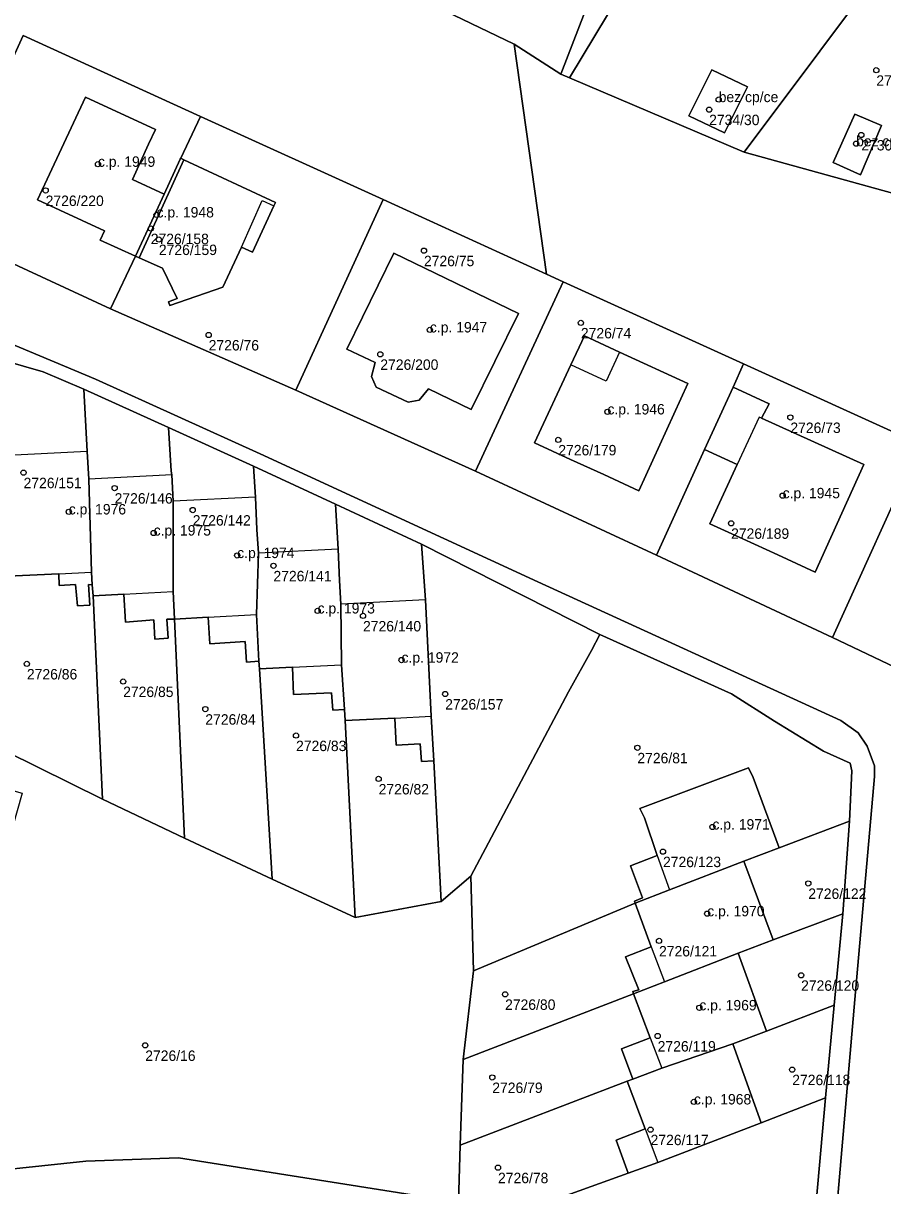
# Model space of a CAD drawing. Extents: x -878211 to -870363, y -1058464 to -1052522.
# Drawn here: x -873175.6 to -873093.1, y -1055612.8 to -1055501.2 of the extents above; entities that cross this region are included whole.
import ezdxf

# ---------------------------------------------------------------- set-up
doc = ezdxf.new("R2010")
doc.units = 0
for name, color, linetype in [('Vrstva 50', 7, 'Continuous'), ('Vrstva 51', 7, 'Continuous'), ('Vrstva 52', 7, 'Continuous')]:
    doc.layers.add(name, color=color, linetype=linetype)

msp = doc.modelspace()

# ---------------------------------------------------------------- linework, layer by layer
at = {"layer": 'Vrstva 50'}
for centre in [(-873093.74, -1055505.72994), (-873108.87, -1055508.53994), (-873109.79, -1055509.50994), (-873095.18, -1055511.93994), (-873095.68, -1055512.77994), (-873168.47, -1055514.74994), (-873173.49, -1055517.26994), (-873162.84, -1055519.60994), (-873163.4, -1055520.92994), (-873162.62, -1055521.97994), (-873137.17, -1055523.04994), (-873122.1, -1055529.97994), (-873157.84, -1055531.13994), (-873136.6, -1055530.64994), (-873141.36, -1055532.99994), (-873119.55, -1055538.51994), (-873101.99, -1055539.05994), (-873124.27, -1055541.20994), (-873175.61, -1055544.35994), (-873166.87, -1055545.83994), (-873102.73, -1055546.56994), (-873171.27, -1055548.11994), (-873159.37, -1055547.94994), (-873107.68, -1055549.21994), (-873163.12, -1055550.14994), (-873155.1, -1055552.30994), (-873151.62, -1055553.29994), (-873147.38, -1055557.62994), (-873143.02, -1055558.10994), (-873139.32, -1055562.34994), (-873175.29, -1055562.71994), (-873166.05, -1055564.40994), (-873135.13, -1055565.60994), (-873158.16, -1055567.05994), (-873149.45, -1055569.59994), (-873116.68, -1055570.76994), (-873141.52, -1055573.75994), (-873109.47, -1055578.36994), (-873114.22, -1055580.73994), (-873100.27, -1055583.78994), (-873109.97, -1055586.69994), (-873114.6, -1055589.30994), (-873100.96, -1055592.60994), (-873129.38, -1055594.43994), (-873110.73, -1055595.72994), (-873163.93, -1055599.33994), (-873114.73, -1055598.43994), (-873101.81, -1055601.66994), (-873130.61, -1055602.41994), (-873111.25, -1055604.75994), (-873115.41, -1055607.42994), (-873130.06, -1055611.07994)]:
    msp.add_circle(centre, 0.25, dxfattribs=at)
at = {"layer": 'Vrstva 51'}
for points in [[(-873051.91, -1055450.53), (-873067.57, -1055466.86), (-873079.11, -1055479.84), (-873089.09, -1055490.85), (-873106.55, -1055480.12), (-873113.02, -1055485.1), (-873113.84, -1055484.44), (-873120.07, -1055495.81), (-873124.04, -1055506.1), (-873123.2, -1055506.46), (-873109.82, -1055484.24), (-873091.89, -1055494.17), (-873075.23, -1055501.72), (-873057.95, -1055508.64), (-873042.49, -1055516.97), (-873020.16, -1055526.81), (-873007.18, -1055532.97), (-872992.96, -1055539.61), (-872985.86, -1055548.19), (-872978.91, -1055557.75)], [(-873088.25, -1055518.61), (-873106.42, -1055513.6), (-873123.2, -1055506.46), (-873124.04, -1055506.1), (-873128.51, -1055503.22), (-873125.39, -1055525.3), (-873123.79, -1055526.03), (-873106.5, -1055533.91), (-873089.54, -1055541.64)], [(-873080.61, -1055568.43), (-873097.95, -1055560.19), (-873114.84, -1055552.28), (-873132.22, -1055544.22), (-873149.48, -1055536.44), (-873167.25, -1055528.64), (-873184.07, -1055520.85), (-873190.51, -1055518.92), (-873192.47, -1055518.29), (-873194.49, -1055517.95), (-873197.56, -1055517.68), (-873198.27, -1055517.77), (-873199.63, -1055517.95), (-873201.51, -1055518.59), (-873203.35, -1055519.48), (-873205.13, -1055520.51), (-873208.5, -1055522.72), (-873210.27, -1055523.82), (-873212.16, -1055524.55), (-873213.74, -1055524.41), (-873215.16, -1055523.82), (-873216.59, -1055522.3), (-873268.7, -1055571.94)], [(-873097.5, -1055614.56), (-873095.81, -1055594.95), (-873093.92, -1055573.54), (-873093.9, -1055572.51), (-873094.61, -1055570.61), (-873095.49, -1055569.34), (-873097.16, -1055568.16), (-873126.25, -1055554.83), (-873152.91, -1055542.56), (-873168.7, -1055535.39), (-873177.01, -1055531.9), (-873178, -1055531.74), (-873179.03, -1055531.9), (-873180.45, -1055532.66), (-873182.4, -1055534.99), (-873183.35, -1055537.91)], [(-873177.01, -1055531.9), (-873168.7, -1055535.39), (-873152.91, -1055542.56), (-873126.25, -1055554.83), (-873097.16, -1055568.16), (-873095.49, -1055569.34), (-873094.61, -1055570.61), (-873093.9, -1055572.51), (-873093.92, -1055573.54), (-873095.81, -1055594.95), (-873097.5, -1055614.56)], [(-873177.5, -1055533.59), (-873173.74, -1055534.67), (-873169.84, -1055536.35), (-873161.68, -1055540.02), (-873153.54, -1055543.75), (-873145.67, -1055547.38), (-873137.39, -1055551.21), (-873120.29, -1055559.89), (-873107.63, -1055565.58), (-873103.51, -1055568.2), (-873098.82, -1055571.08), (-873096.26, -1055572.25), (-873096.1, -1055572.97), (-873096.3, -1055577.82), (-873096.94, -1055586.72), (-873097.79, -1055595.47), (-873098.61, -1055604.37), (-873099.5, -1055614.42)], [(-873247.77, -1055697.28), (-873223.58, -1055694.59), (-873192.53, -1055689.31), (-873163.69, -1055684.33), (-873126.27, -1055678.1), (-873108.8, -1055675.13), (-873104.35, -1055674.3), (-873102.96, -1055673.82), (-873101.73, -1055672.94), (-873100.78, -1055671.77), (-873100.55, -1055670.31), (-873100.47, -1055668.33), (-873100.76, -1055654.75), (-873101.15, -1055637.19), (-873101.02, -1055634.25), (-873099.5, -1055614.42), (-873105.6, -1055618.66), (-873127.76, -1055615.3), (-873133.86, -1055614.38), (-873160.75, -1055610.15), (-873169.62, -1055610.44), (-873182.94, -1055611.86), (-873192.55, -1055615.15), (-873233.33, -1055629.09)]]:
    msp.add_lwpolyline(points, dxfattribs=at)
for points in [[(-873141.72, -1055494.4), (-873145.49, -1055492.36), (-873146.48, -1055494.07), (-873146.7, -1055494.45), (-873128.51, -1055503.22), (-873124.04, -1055506.1), (-873120.07, -1055495.81), (-873113.84, -1055484.44), (-873127.87, -1055469.48), (-873131.11, -1055473.31), (-873143.35, -1055488.75), (-873139.62, -1055490.83), (-873137.56, -1055491.97), (-873139.69, -1055495.51)], [(-873184.42, -1055480.38), (-873199.73, -1055475.85), (-873200.21, -1055483.32), (-873199.62, -1055500), (-873198.27, -1055517.77), (-873197.56, -1055517.68), (-873194.49, -1055517.95), (-873192.47, -1055518.29), (-873190.51, -1055518.92), (-873184.07, -1055520.85), (-873175.65, -1055502.39), (-873158.61, -1055510.16), (-873141.07, -1055518.15), (-873125.39, -1055525.3), (-873128.51, -1055503.22), (-873146.7, -1055494.45), (-873163.67, -1055486.26), (-873182.08, -1055481.07)], [(-873106.42, -1055513.6), (-873091.89, -1055494.17), (-873109.82, -1055484.24), (-873123.2, -1055506.46)], [(-873088.25, -1055518.61), (-873075.23, -1055501.72), (-873091.89, -1055494.17), (-873106.42, -1055513.6)], [(-873184.07, -1055520.85), (-873167.25, -1055528.64), (-873164.87, -1055523.59), (-873168.25, -1055522.03), (-873167.85, -1055521.16), (-873174.28, -1055518.17), (-873169.68, -1055508.32), (-873162.95, -1055511.43), (-873163.6, -1055512.84), (-873165.15, -1055516.21), (-873162.12, -1055517.61), (-873160.59, -1055514.28), (-873160.52, -1055514.18), (-873158.61, -1055510.16), (-873175.65, -1055502.39)], [(-873106.11, -1055507.32), (-873109.53, -1055505.68), (-873111.74, -1055510.1), (-873108.3, -1055511.74)], [(-873106.11, -1055507.32), (-873108.3, -1055511.74), (-873111.74, -1055510.1), (-873109.53, -1055505.68)], [(-873163.6, -1055512.84), (-873162.95, -1055511.43), (-873169.68, -1055508.32), (-873174.28, -1055518.17), (-873167.85, -1055521.16), (-873168.25, -1055522.03), (-873164.87, -1055523.59), (-873162.12, -1055517.61), (-873165.15, -1055516.21)], [(-873093.23, -1055511.04), (-873095.8, -1055509.93), (-873097.88, -1055514.58), (-873095.25, -1055515.78)], [(-873093.23, -1055511.04), (-873095.25, -1055515.78), (-873097.88, -1055514.58), (-873095.8, -1055509.93)], [(-873167.25, -1055528.64), (-873149.48, -1055536.44), (-873141.07, -1055518.15), (-873158.61, -1055510.16), (-873160.52, -1055514.18), (-873160.21, -1055514.33), (-873151.41, -1055518.41), (-873151.59, -1055518.76), (-873153.63, -1055523.2), (-873154.69, -1055522.71), (-873156.49, -1055526.55), (-873161.57, -1055528.3), (-873161.71, -1055527.96), (-873160.85, -1055527.65), (-873162.27, -1055524.72), (-873164.5, -1055523.75), (-873164.87, -1055523.59)], [(-873164.5, -1055523.75), (-873160.21, -1055514.33), (-873160.52, -1055514.18), (-873160.59, -1055514.28), (-873162.12, -1055517.61), (-873164.87, -1055523.59)], [(-873161.57, -1055528.3), (-873156.49, -1055526.55), (-873154.69, -1055522.71), (-873153.63, -1055523.2), (-873151.59, -1055518.76), (-873151.41, -1055518.41), (-873160.21, -1055514.33), (-873164.5, -1055523.75), (-873162.27, -1055524.72), (-873160.85, -1055527.65), (-873161.71, -1055527.96)], [(-873149.48, -1055536.44), (-873132.22, -1055544.22), (-873123.79, -1055526.03), (-873125.39, -1055525.3), (-873141.07, -1055518.15)], [(-873128.1, -1055529.08), (-873140.05, -1055523.29), (-873144.56, -1055532.5), (-873141.86, -1055533.79), (-873142.2, -1055535.14), (-873141.75, -1055536.14), (-873138.68, -1055537.59), (-873137.62, -1055537.39), (-873136.74, -1055536.3), (-873132.65, -1055538.29)], [(-873128.1, -1055529.08), (-873132.65, -1055538.29), (-873136.74, -1055536.3), (-873137.62, -1055537.39), (-873138.68, -1055537.59), (-873141.75, -1055536.14), (-873142.2, -1055535.14), (-873141.86, -1055533.79), (-873144.56, -1055532.5), (-873140.05, -1055523.29)], [(-873107.47, -1055536.15), (-873106.5, -1055533.91), (-873123.79, -1055526.03), (-873132.22, -1055544.22), (-873114.84, -1055552.28), (-873110.25, -1055542.13)], [(-873123.06, -1055534.01), (-873121.77, -1055531.24), (-873118.39, -1055532.8), (-873111.83, -1055535.81), (-873116.54, -1055546.11), (-873119.91, -1055544.54), (-873123.09, -1055543.08), (-873126.54, -1055541.49)], [(-873123.06, -1055534.01), (-873126.54, -1055541.49), (-873123.09, -1055543.08), (-873119.91, -1055544.54), (-873116.54, -1055546.11), (-873111.83, -1055535.81), (-873118.39, -1055532.8), (-873121.77, -1055531.24)], [(-873177.5, -1055533.59), (-873178.29, -1055535.28), (-873177.73, -1055542.76), (-873177.08, -1055554.31), (-873172.23, -1055554.06), (-873172.19, -1055555.18), (-873170.63, -1055555.11), (-873170.43, -1055557.14), (-873169.26, -1055557.08), (-873169.37, -1055555.11), (-873169.04, -1055555.13), (-873169.08, -1055553.9), (-873169.35, -1055544.97), (-873169.52, -1055542.32), (-873169.84, -1055536.35), (-873173.74, -1055534.67)], [(-873103.18, -1055552.26), (-873106.56, -1055550.7), (-873109.72, -1055549.28), (-873107.1, -1055543.59), (-873110.25, -1055542.13), (-873114.84, -1055552.28), (-873097.95, -1055560.19), (-873089.54, -1055541.64), (-873106.5, -1055533.91), (-873107.47, -1055536.15), (-873104.04, -1055537.75), (-873104.76, -1055539.13), (-873094.94, -1055543.58), (-873099.62, -1055553.9)], [(-873172.23, -1055554.06), (-873177.08, -1055554.31), (-873177.73, -1055542.76), (-873178.29, -1055535.28), (-873178.93, -1055536.66), (-873184.95, -1055567.37), (-873183.53, -1055568.07), (-873168.02, -1055575.7), (-873168.93, -1055556.19), (-873169.04, -1055555.13), (-873169.37, -1055555.11), (-873169.26, -1055557.08), (-873170.43, -1055557.14), (-873170.63, -1055555.11), (-873172.19, -1055555.18)], [(-873169.35, -1055544.97), (-873169.08, -1055553.9), (-873169.04, -1055555.13), (-873168.93, -1055556.19), (-873165.98, -1055556.03), (-873165.83, -1055558.7), (-873163.1, -1055558.5), (-873163.01, -1055560.34), (-873161.73, -1055560.24), (-873161.86, -1055558.43), (-873161.12, -1055558.42), (-873161.24, -1055555.76), (-873161.24, -1055547.1), (-873161.37, -1055544.57), (-873161.44, -1055544.21), (-873161.68, -1055540.02), (-873169.84, -1055536.35), (-873169.52, -1055542.32)], [(-873110.25, -1055542.13), (-873107.1, -1055543.59), (-873109.72, -1055549.28), (-873106.56, -1055550.7), (-873103.18, -1055552.26), (-873099.62, -1055553.9), (-873094.94, -1055543.58), (-873104.76, -1055539.13), (-873104.04, -1055537.75), (-873107.47, -1055536.15)], [(-873161.68, -1055540.02), (-873161.44, -1055544.21), (-873161.37, -1055544.57), (-873161.24, -1055547.1), (-873161.24, -1055555.76), (-873161.12, -1055558.42), (-873157.89, -1055558.24), (-873157.72, -1055560.78), (-873154.33, -1055560.57), (-873154.21, -1055562.54), (-873153.01, -1055562.46), (-873153.26, -1055557.98), (-873153.06, -1055552.1), (-873153.21, -1055549.82), (-873153.35, -1055546.7), (-873153.54, -1055543.75)], [(-873097.95, -1055560.19), (-873080.61, -1055568.43), (-873071.92, -1055549.42), (-873089.54, -1055541.64)], [(-873153.26, -1055557.98), (-873153.01, -1055562.46), (-873152.97, -1055563.19), (-873149.79, -1055563.03), (-873149.68, -1055565.64), (-873146.06, -1055565.49), (-873145.93, -1055567.15), (-873144.81, -1055567.11), (-873145.07, -1055562.8), (-873145.16, -1055556.98), (-873145.29, -1055554.72), (-873145.42, -1055551.69), (-873145.67, -1055547.38), (-873153.54, -1055543.75), (-873153.35, -1055546.7), (-873153.21, -1055549.82), (-873153.06, -1055552.1)], [(-873145.07, -1055562.8), (-873144.81, -1055567.11), (-873144.74, -1055568.16), (-873139.96, -1055567.93), (-873139.85, -1055570.51), (-873137.52, -1055570.4), (-873137.42, -1055572.08), (-873136.21, -1055572.02), (-873136.47, -1055567.72), (-873137.01, -1055556.56), (-873137.39, -1055551.21), (-873145.67, -1055547.38), (-873145.42, -1055551.69), (-873145.29, -1055554.72), (-873145.16, -1055556.98)], [(-873137.39, -1055551.21), (-873137.01, -1055556.56), (-873136.47, -1055567.72), (-873136.21, -1055572.02), (-873135.51, -1055585.52), (-873132.67, -1055583.08), (-873123.3, -1055565.41), (-873121.07, -1055561.42), (-873120.29, -1055559.89)], [(-873165.83, -1055558.7), (-873165.98, -1055556.03), (-873168.93, -1055556.19), (-873168.02, -1055575.7), (-873160.15, -1055579.44), (-873161.12, -1055558.42), (-873161.86, -1055558.43), (-873161.73, -1055560.24), (-873163.01, -1055560.34), (-873163.1, -1055558.5)], [(-873153.01, -1055562.46), (-873154.21, -1055562.54), (-873154.33, -1055560.57), (-873157.72, -1055560.78), (-873157.89, -1055558.24), (-873161.12, -1055558.42), (-873160.15, -1055579.44), (-873151.75, -1055583.38), (-873152.97, -1055563.19)], [(-873105.57, -1055573.61), (-873103.06, -1055580.39), (-873096.3, -1055577.82), (-873096.1, -1055572.97), (-873096.26, -1055572.25), (-873098.82, -1055571.08), (-873103.51, -1055568.2), (-873107.63, -1055565.58), (-873120.29, -1055559.89), (-873121.07, -1055561.42), (-873123.3, -1055565.41), (-873132.67, -1055583.08), (-873132.41, -1055592.17), (-873116.9, -1055585.68), (-873116.97, -1055585.48), (-873116.18, -1055585.18), (-873117.35, -1055582.09), (-873114.79, -1055581.12), (-873115.98, -1055577.5), (-873116.45, -1055576.61), (-873106, -1055572.7)], [(-873144.74, -1055568.16), (-873144.81, -1055567.11), (-873145.93, -1055567.15), (-873146.06, -1055565.49), (-873149.68, -1055565.64), (-873149.79, -1055563.03), (-873152.97, -1055563.19), (-873151.75, -1055583.38), (-873143.76, -1055587.06)], [(-873136.21, -1055572.02), (-873137.42, -1055572.08), (-873137.52, -1055570.4), (-873139.85, -1055570.51), (-873139.96, -1055567.93), (-873144.74, -1055568.16), (-873143.76, -1055587.06), (-873135.51, -1055585.52)], [(-873133.86, -1055614.38), (-873133.68, -1055608.93), (-873133.41, -1055600.69), (-873132.41, -1055592.17), (-873132.67, -1055583.08), (-873135.51, -1055585.52), (-873143.76, -1055587.06), (-873151.75, -1055583.38), (-873160.15, -1055579.44), (-873168.02, -1055575.7), (-873183.53, -1055568.07), (-873182.97, -1055573.08), (-873175.74, -1055575.14), (-873180.81, -1055592.89), (-873185.82, -1055610.66), (-873192.63, -1055608.68), (-873192.55, -1055615.15), (-873182.94, -1055611.86), (-873169.62, -1055610.44), (-873160.75, -1055610.15)], [(-873103.06, -1055580.39), (-873105.57, -1055573.61), (-873106, -1055572.7), (-873116.45, -1055576.61), (-873115.98, -1055577.5), (-873114.79, -1055581.12), (-873117.35, -1055582.09), (-873116.18, -1055585.18), (-873116.97, -1055585.48), (-873116.9, -1055585.68), (-873113.59, -1055584.4), (-873106.47, -1055581.64)], [(-873103.06, -1055580.39), (-873106.47, -1055581.64), (-873103.63, -1055589.22), (-873096.94, -1055586.72), (-873096.3, -1055577.82)], [(-873106.47, -1055581.64), (-873113.59, -1055584.4), (-873116.9, -1055585.68), (-873115.34, -1055589.88), (-873117.82, -1055590.83), (-873116.55, -1055594.01), (-873117.1, -1055594.18), (-873117.04, -1055594.39), (-873114.08, -1055593.24), (-873107.01, -1055590.49), (-873103.63, -1055589.22)], [(-873115.34, -1055589.88), (-873116.9, -1055585.68), (-873132.41, -1055592.17), (-873133.41, -1055600.69), (-873117.04, -1055594.39), (-873117.1, -1055594.18), (-873116.55, -1055594.01), (-873117.82, -1055590.83)], [(-873096.94, -1055586.72), (-873103.63, -1055589.22), (-873107.01, -1055590.49), (-873104.27, -1055597.96), (-873097.79, -1055595.47)], [(-873107.01, -1055590.49), (-873114.08, -1055593.24), (-873117.04, -1055594.39), (-873115.45, -1055598.62), (-873118.21, -1055599.67), (-873117.1, -1055602.57), (-873114.34, -1055601.53), (-873107.52, -1055599.2), (-873104.27, -1055597.96)], [(-873133.41, -1055600.69), (-873133.68, -1055608.93), (-873117.67, -1055602.78), (-873117.1, -1055602.57), (-873118.21, -1055599.67), (-873115.45, -1055598.62), (-873117.04, -1055594.39)], [(-873097.79, -1055595.47), (-873104.27, -1055597.96), (-873107.52, -1055599.2), (-873104.78, -1055606.78), (-873098.61, -1055604.37)], [(-873107.52, -1055599.2), (-873114.34, -1055601.53), (-873117.1, -1055602.57), (-873117.67, -1055602.78), (-873115.93, -1055607.34), (-873118.71, -1055608.45), (-873117.56, -1055611.6), (-873114.71, -1055610.58), (-873104.78, -1055606.78)], [(-873133.68, -1055608.93), (-873133.86, -1055614.38), (-873127.76, -1055615.3), (-873117.56, -1055611.6), (-873118.71, -1055608.45), (-873115.93, -1055607.34), (-873117.67, -1055602.78)], [(-873098.61, -1055604.37), (-873104.78, -1055606.78), (-873114.71, -1055610.58), (-873117.56, -1055611.6), (-873127.76, -1055615.3), (-873105.6, -1055618.66), (-873099.5, -1055614.42)]]:
    msp.add_lwpolyline(points, close=True, dxfattribs=at)
at = {"layer": 'Vrstva 52'}
for points in [[(-873109.53, -1055505.68), (-873111.74, -1055510.1), (-873108.3, -1055511.74), (-873106.11, -1055507.32)], [(-873168.25, -1055522.03), (-873164.87, -1055523.59), (-873162.12, -1055517.61), (-873165.15, -1055516.21), (-873163.6, -1055512.84), (-873162.95, -1055511.43), (-873169.68, -1055508.32), (-873174.28, -1055518.17), (-873167.85, -1055521.16)], [(-873095.8, -1055509.93), (-873097.88, -1055514.58), (-873095.25, -1055515.78), (-873093.23, -1055511.04)], [(-873156.49, -1055526.55), (-873154.69, -1055522.71), (-873152.71, -1055518.24), (-873151.59, -1055518.76), (-873151.41, -1055518.41), (-873160.21, -1055514.33), (-873160.52, -1055514.18), (-873160.59, -1055514.28), (-873162.12, -1055517.61), (-873164.87, -1055523.59), (-873164.5, -1055523.75), (-873162.27, -1055524.72), (-873160.85, -1055527.65), (-873161.71, -1055527.96), (-873161.57, -1055528.3)], [(-873144.56, -1055532.5), (-873141.86, -1055533.79), (-873142.2, -1055535.14), (-873141.75, -1055536.14), (-873138.68, -1055537.59), (-873137.62, -1055537.39), (-873136.74, -1055536.3), (-873132.65, -1055538.29), (-873128.1, -1055529.08), (-873140.05, -1055523.29)], [(-873123.06, -1055534.01), (-873126.54, -1055541.49), (-873123.09, -1055543.08), (-873119.91, -1055544.54), (-873116.54, -1055546.11), (-873111.83, -1055535.81), (-873118.39, -1055532.8), (-873119.67, -1055535.58)], [(-873107.1, -1055543.59), (-873109.72, -1055549.28), (-873106.56, -1055550.7), (-873103.18, -1055552.26), (-873099.62, -1055553.9), (-873094.94, -1055543.58), (-873104.76, -1055539.13), (-873104.97, -1055539.03)], [(-873177.73, -1055542.76), (-873177.08, -1055554.31), (-873172.23, -1055554.06), (-873169.08, -1055553.9), (-873169.35, -1055544.97), (-873169.52, -1055542.32)], [(-873161.37, -1055544.57), (-873169.35, -1055544.97), (-873169.08, -1055553.9), (-873169.04, -1055555.13), (-873168.93, -1055556.19), (-873165.98, -1055556.03), (-873161.24, -1055555.76), (-873161.24, -1055547.1)], [(-873161.24, -1055555.76), (-873161.12, -1055558.42), (-873157.89, -1055558.24), (-873153.26, -1055557.98), (-873153.06, -1055552.1), (-873153.21, -1055549.82), (-873153.35, -1055546.7), (-873161.24, -1055547.1)], [(-873153.06, -1055552.1), (-873153.26, -1055557.98), (-873153.01, -1055562.46), (-873152.97, -1055563.19), (-873149.79, -1055563.03), (-873145.07, -1055562.8), (-873145.16, -1055556.98), (-873145.29, -1055554.72), (-873145.42, -1055551.69)], [(-873145.16, -1055556.98), (-873145.07, -1055562.8), (-873144.81, -1055567.11), (-873144.74, -1055568.16), (-873139.96, -1055567.93), (-873136.47, -1055567.72), (-873137.01, -1055556.56)], [(-873106.47, -1055581.64), (-873103.06, -1055580.39), (-873105.57, -1055573.61), (-873106, -1055572.7), (-873116.45, -1055576.61), (-873115.98, -1055577.5), (-873114.79, -1055581.12), (-873113.59, -1055584.4)], [(-873116.9, -1055585.68), (-873115.34, -1055589.88), (-873114.08, -1055593.24), (-873107.01, -1055590.49), (-873103.63, -1055589.22), (-873106.47, -1055581.64), (-873113.59, -1055584.4)], [(-873117.04, -1055594.39), (-873115.45, -1055598.62), (-873114.34, -1055601.53), (-873107.52, -1055599.2), (-873104.27, -1055597.96), (-873107.01, -1055590.49), (-873114.08, -1055593.24)], [(-873117.1, -1055602.57), (-873117.67, -1055602.78), (-873115.93, -1055607.34), (-873114.71, -1055610.58), (-873104.78, -1055606.78), (-873107.52, -1055599.2), (-873114.34, -1055601.53)]]:
    msp.add_lwpolyline(points, close=True, dxfattribs=at)

# ---------------------------------------------------------------- texts
at = {"layer": 'Vrstva 50'}
for s, p in [('2730/20', (-873093.74, -1055507.219)), ('bez cp/ce', (-873108.87, -1055508.79)), ('2734/30', (-873109.79, -1055510.999)), ('bez cp/ce', (-873095.68, -1055513.03)), ('2730/10', (-873095.18, -1055513.429)), ('c.p. 1949', (-873168.47, -1055515)), ('2726/220', (-873173.49, -1055518.759)), ('c.p. 1948', (-873162.84, -1055519.86)), ('2726/158', (-873163.4, -1055522.419)), ('2726/159', (-873162.62, -1055523.469)), ('2726/75', (-873137.17, -1055524.539)), ('c.p. 1947', (-873136.6, -1055530.899)), ('2726/74', (-873122.1, -1055531.469)), ('2726/76', (-873157.84, -1055532.629)), ('2726/200', (-873141.36, -1055534.489)), ('c.p. 1946', (-873119.55, -1055538.77)), ('2726/73', (-873101.99, -1055540.549)), ('2726/179', (-873124.27, -1055542.699)), ('2726/151', (-873175.61, -1055545.849)), ('2726/146', (-873166.87, -1055547.329)), ('c.p. 1945', (-873102.73, -1055546.82)), ('c.p. 1976', (-873171.27, -1055548.37)), ('2726/142', (-873159.37, -1055549.439)), ('c.p. 1975', (-873163.12, -1055550.399)), ('2726/189', (-873107.68, -1055550.709)), ('c.p. 1974', (-873155.1, -1055552.56)), ('2726/141', (-873151.62, -1055554.789)), ('c.p. 1973', (-873147.38, -1055557.879)), ('2726/140', (-873143.02, -1055559.599)), ('c.p. 1972', (-873139.32, -1055562.6)), ('2726/86', (-873175.29, -1055564.209)), ('2726/85', (-873166.05, -1055565.899)), ('2726/157', (-873135.13, -1055567.099)), ('2726/84', (-873158.16, -1055568.549)), ('2726/83', (-873149.45, -1055571.089)), ('2726/81', (-873116.68, -1055572.259)), ('2726/82', (-873141.52, -1055575.249)), ('c.p. 1971', (-873109.47, -1055578.62)), ('2726/123', (-873114.22, -1055582.229)), ('2726/122', (-873100.27, -1055585.279)), ('c.p. 1970', (-873109.97, -1055586.95)), ('2726/121', (-873114.6, -1055590.799)), ('2726/120', (-873100.96, -1055594.099)), ('2726/80', (-873129.38, -1055595.929)), ('c.p. 1969', (-873110.73, -1055595.98)), ('2726/119', (-873114.73, -1055599.929)), ('2726/16', (-873163.93, -1055600.829)), ('2726/118', (-873101.81, -1055603.159)), ('2726/79', (-873130.61, -1055603.909)), ('c.p. 1968', (-873111.25, -1055605.01)), ('2726/117', (-873115.41, -1055608.919)), ('2726/78', (-873130.06, -1055612.569))]:
    msp.add_text(s, height=0.999996, dxfattribs=at).set_placement(p)

doc.saveas('drawing.dxf')
